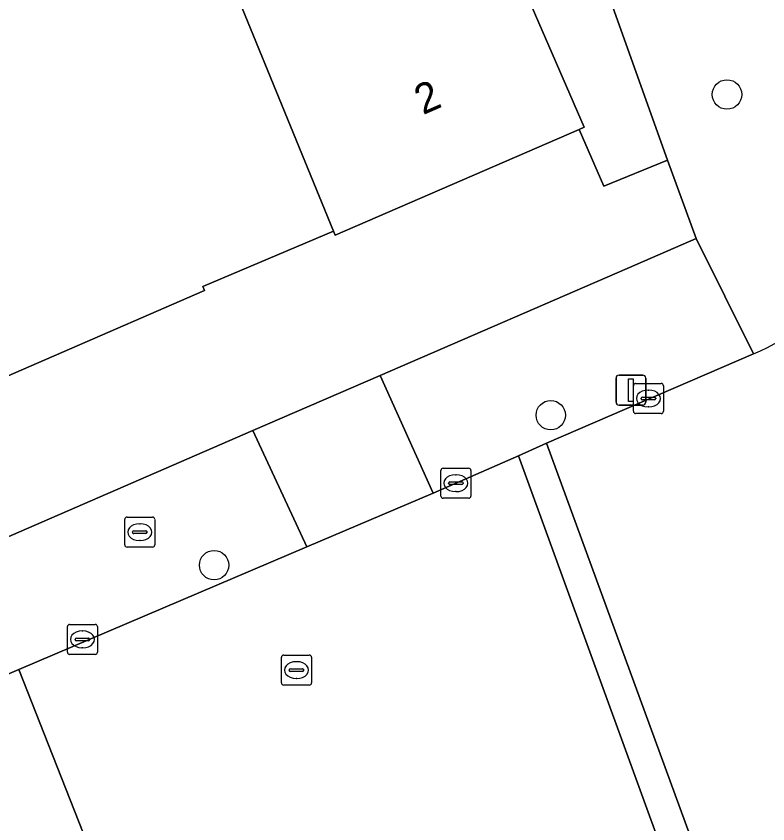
# Model space of a CAD drawing. Extents: x 158086 to 159499, y 382904 to 383981.
# Drawn here: x 158971.99 to 158997, y 383138.6 to 383165.48 of the extents above; entities that cross this region are included whole.
import ezdxf

# ---------------------------------------------------------------- set-up
doc = ezdxf.new("R2010")
doc.units = 0
for name, color, linetype in [('IMGEO_Boom', 7, 'Continuous'), ('IMGEO_Brandkraan', 7, 'Continuous'), ('IMGEO_Grasland_overig', 7, 'Continuous'), ('IMGEO_Kolk', 7, 'Continuous'), ('IMGEO_Lichtmast', 7, 'Continuous'), ('IMGEO_Pand', 7, 'Continuous'), ('IMGEO_Pand_nummerreeks', 7, 'Continuous'), ('IMGEO_Parkeervlak_open', 7, 'Continuous'), ('IMGEO_Rijbaan_lokaal_open', 7, 'Continuous'), ('IMGEO_Rioolput', 7, 'Continuous'), ('IMGEO_Voetpad_open', 7, 'Continuous')]:
    doc.layers.add(name, color=color, linetype=linetype)

msp = doc.modelspace()

# ---------------------------------------------------------------- linework, layer by layer
at = {"layer": 'IMGEO_Boom'}
for centre in [(158995.644, 383162.871), (158989.779, 383152.2), (158978.576, 383147.21)]:
    msp.add_circle(centre, 0.489, dxfattribs=at)
at = {"layer": 'IMGEO_Brandkraan'}
for p, q in [((158975.604, 383147.883), (158975.604, 383148.735)), ((158975.679, 383148.809), (158976.531, 383148.809)), ((158976.605, 383148.735), (158976.605, 383147.883)), ((158976.092, 383148.589), (158976.117, 383148.589)), ((158975.863, 383148.303), (158975.863, 383148.315)), ((158976.301, 383148.266), (158975.903, 383148.266)), ((158975.906, 383148.352), (158976.304, 383148.352)), ((158976.347, 383148.315), (158976.347, 383148.303)), ((158976.115, 383148.029), (158976.09, 383148.029)), ((158976.531, 383147.809), (158975.679, 383147.809))]:
    msp.add_line(p, q, dxfattribs=at)
for points in [[(158975.604, 383147.883), (158975.604, 383148.735)], [(158975.679, 383148.809), (158976.531, 383148.809)], [(158976.605, 383148.735), (158976.605, 383147.883)], [(158976.531, 383147.809), (158975.679, 383147.809)]]:
    msp.add_lwpolyline(points, dxfattribs=at)
for centre, radius, start, end in [((158975.681, 383148.733), 0.0765, 91.552, 178.448), ((158975.681, 383148.733), 0.0765, 91.552, 178.448), ((158976.529, 383148.733), 0.0765, 1.552, 88.448), ((158976.529, 383148.733), 0.0765, 1.552, 88.448), ((158975.903, 383148.312), 0.0403, 85.8775, 175.7526), ((158975.9, 383148.302), 0.0366, 178.938, 274.7102), ((158976.304, 383148.309), 0.043, 264.8664, 352.4533), ((158976.308, 383148.314), 0.0386, 1.7309, 96.639), ((158975.681, 383147.885), 0.0765, 181.552, 268.448), ((158975.681, 383147.885), 0.0765, 181.552, 268.448), ((158976.529, 383147.885), 0.0765, 271.552, 358.448), ((158976.529, 383147.885), 0.0765, 271.552, 358.448)]:
    msp.add_arc(centre, radius, start, end, dxfattribs=at)
for centre, major_axis, ratio, start_param, end_param in [((158976.091, 383148.309), (-0.387, 0.002), 0.722429, 4.712389, 7.853982), ((158976.116, 383148.309), (-0.39, 0.002), 0.717154, 1.570796, 4.712389)]:
    msp.add_ellipse(centre, major_axis=major_axis, ratio=ratio, start_param=start_param, end_param=end_param, dxfattribs=at)
at = {"layer": 'IMGEO_Grasland_overig'}
msp.add_lwpolyline([(158993.666, 383160.69), (158989.524, 383172.274), (158989.12, 383172.368), (158987.27, 383171.548), (158988.842, 383167.943), (158988.318, 383167.716), (158990.892, 383161.779), (158990.729, 383161.708), (158991.541, 383159.821)], close=True, dxfattribs=at)
at = {"layer": 'IMGEO_Kolk'}
for p, q in [((158992.53, 383152.33), (158992.53, 383153.182)), ((158992.605, 383153.256), (158993.457, 383153.256)), ((158993.018, 383153.036), (158993.043, 383153.036)), ((158993.531, 383153.182), (158993.531, 383152.33)), ((158992.789, 383152.75), (158992.789, 383152.762)), ((158992.832, 383152.799), (158993.23, 383152.799)), ((158993.273, 383152.762), (158993.273, 383152.75)), ((158993.227, 383152.713), (158992.829, 383152.713)), ((158993.041, 383152.476), (158993.016, 383152.476)), ((158993.457, 383152.256), (158992.605, 383152.256)), ((158986.121, 383149.511), (158986.121, 383150.363)), ((158986.196, 383150.437), (158987.048, 383150.437)), ((158987.122, 383150.363), (158987.122, 383149.511)), ((158986.609, 383150.217), (158986.634, 383150.217)), ((158986.38, 383149.931), (158986.38, 383149.943)), ((158986.818, 383149.894), (158986.42, 383149.894)), ((158986.423, 383149.98), (158986.821, 383149.98)), ((158986.864, 383149.943), (158986.864, 383149.931)), ((158986.632, 383149.657), (158986.607, 383149.657)), ((158987.048, 383149.437), (158986.196, 383149.437)), ((158973.77, 383145.24), (158974.622, 383145.24)), ((158973.695, 383144.314), (158973.695, 383145.166)), ((158974.183, 383145.02), (158974.208, 383145.02)), ((158974.696, 383145.166), (158974.696, 383144.314)), ((158973.954, 383144.734), (158973.954, 383144.746)), ((158974.392, 383144.697), (158973.994, 383144.697)), ((158973.997, 383144.783), (158974.395, 383144.783)), ((158974.438, 383144.746), (158974.438, 383144.734)), ((158974.206, 383144.46), (158974.181, 383144.46)), ((158974.622, 383144.24), (158973.77, 383144.24))]:
    msp.add_line(p, q, dxfattribs=at)
for points in [[(158992.53, 383152.33), (158992.53, 383153.182)], [(158992.605, 383153.256), (158993.457, 383153.256)], [(158993.531, 383153.182), (158993.531, 383152.33)], [(158993.457, 383152.256), (158992.605, 383152.256)], [(158986.121, 383149.511), (158986.121, 383150.363)], [(158986.196, 383150.437), (158987.048, 383150.437)], [(158987.122, 383150.363), (158987.122, 383149.511)], [(158987.048, 383149.437), (158986.196, 383149.437)], [(158973.77, 383145.24), (158974.622, 383145.24)], [(158973.695, 383144.314), (158973.695, 383145.166)], [(158974.696, 383145.166), (158974.696, 383144.314)], [(158974.622, 383144.24), (158973.77, 383144.24)]]:
    msp.add_lwpolyline(points, dxfattribs=at)
for centre, radius, start, end in [((158992.607, 383153.18), 0.0765, 91.552, 178.448), ((158992.607, 383153.18), 0.0765, 91.552, 178.448), ((158993.455, 383153.18), 0.0765, 1.552, 88.448), ((158993.455, 383153.18), 0.0765, 1.552, 88.448), ((158992.829, 383152.759), 0.0403, 85.8775, 175.7526), ((158992.826, 383152.749), 0.0366, 178.938, 274.7102), ((158993.23, 383152.756), 0.043, 264.8664, 352.4533), ((158993.234, 383152.761), 0.0386, 1.7309, 96.639), ((158992.607, 383152.332), 0.0765, 181.552, 268.448), ((158992.607, 383152.332), 0.0765, 181.552, 268.448), ((158993.455, 383152.332), 0.0765, 271.552, 358.448), ((158993.455, 383152.332), 0.0765, 271.552, 358.448), ((158986.198, 383150.361), 0.0765, 91.552, 178.448), ((158986.198, 383150.361), 0.0765, 91.552, 178.448), ((158987.046, 383150.361), 0.0765, 1.552, 88.448), ((158987.046, 383150.361), 0.0765, 1.552, 88.448), ((158986.42, 383149.94), 0.0403, 85.8775, 175.7526), ((158986.417, 383149.93), 0.0366, 178.938, 274.7102), ((158986.821, 383149.937), 0.043, 264.8664, 352.4533), ((158986.825, 383149.942), 0.0386, 1.7309, 96.639), ((158986.198, 383149.513), 0.0765, 181.552, 268.448), ((158986.198, 383149.513), 0.0765, 181.552, 268.448), ((158987.046, 383149.513), 0.0765, 271.552, 358.448), ((158987.046, 383149.513), 0.0765, 271.552, 358.448), ((158973.772, 383145.164), 0.0765, 91.552, 178.448), ((158973.772, 383145.164), 0.0765, 91.552, 178.448), ((158974.62, 383145.164), 0.0765, 1.552, 88.448), ((158974.62, 383145.164), 0.0765, 1.552, 88.448), ((158973.994, 383144.743), 0.0403, 85.8775, 175.7526), ((158973.991, 383144.733), 0.0366, 178.938, 274.7102), ((158974.395, 383144.74), 0.043, 264.8664, 352.4533), ((158974.399, 383144.745), 0.0386, 1.7309, 96.639), ((158973.772, 383144.316), 0.0765, 181.552, 268.448), ((158973.772, 383144.316), 0.0765, 181.552, 268.448), ((158974.62, 383144.316), 0.0765, 271.552, 358.448), ((158974.62, 383144.316), 0.0765, 271.552, 358.448)]:
    msp.add_arc(centre, radius, start, end, dxfattribs=at)
for centre, major_axis, ratio, start_param, end_param in [((158993.017, 383152.756), (-0.387, 0.002), 0.722429, 4.712389, 7.853982), ((158993.042, 383152.756), (-0.39, 0.002), 0.717154, 1.570796, 4.712389), ((158986.608, 383149.937), (-0.387, 0.002), 0.722429, 4.712389, 7.853982), ((158986.633, 383149.937), (-0.39, 0.002), 0.717154, 1.570796, 4.712389), ((158974.182, 383144.74), (-0.387, 0.002), 0.722429, 4.712389, 7.853982), ((158974.207, 383144.74), (-0.39, 0.002), 0.717154, 1.570796, 4.712389)]:
    msp.add_ellipse(centre, major_axis=major_axis, ratio=ratio, start_param=start_param, end_param=end_param, dxfattribs=at)
at = {"layer": 'IMGEO_Lichtmast'}
for p, q in [((158991.951, 383152.634), (158991.951, 383153.434)), ((158991.951, 383153.434), (158991.951, 383152.634)), ((158992.051, 383153.534), (158992.841, 383153.534)), ((158992.841, 383153.534), (158992.051, 383153.534)), ((158992.941, 383153.434), (158992.941, 383152.634)), ((158992.941, 383152.634), (158992.941, 383153.434)), ((158992.841, 383152.534), (158992.051, 383152.534)), ((158992.051, 383152.534), (158992.841, 383152.534))]:
    msp.add_line(p, q, dxfattribs=at)
msp.add_lwpolyline([(158992.371, 383153.409), (158992.521, 383153.409), (158992.521, 383152.659), (158992.371, 383152.659), (158992.371, 383153.409)], dxfattribs=at)
for centre, start, end in [((158992.051, 383153.434), 90, 180), ((158992.051, 383153.434), 90, 180), ((158992.841, 383153.434), 0, 90), ((158992.841, 383153.434), 360, 90), ((158992.051, 383152.634), 180, 270), ((158992.051, 383152.634), 180, 270), ((158992.841, 383152.634), 270, 0), ((158992.841, 383152.634), 270, 0)]:
    msp.add_arc(centre, 0.1, start, end, dxfattribs=at)
at = {"layer": 'IMGEO_Pand'}
for points in [[(158988.318, 383167.716), (158988.842, 383167.943), (158987.27, 383171.548), (158986.545, 383173.21), (158977.877, 383169.742), (158982.553, 383158.326), (158982.61, 383158.187), (158990.729, 383161.708), (158990.892, 383161.779)], [(158982.553, 383158.326), (158977.877, 383169.742), (158958.165, 383161.234), (158958.052, 383161.185), (158958.212, 383160.752), (158959.674, 383157.403), (158962.928, 383149.701), (158963.169, 383149.806), (158968.243, 383152.006), (158978.258, 383156.349), (158978.198, 383156.487)]]:
    msp.add_lwpolyline(points, close=True, dxfattribs=at)
at = {"layer": 'IMGEO_Parkeervlak_open'}
msp.add_lwpolyline([(158979.866, 383151.686), (158984.101, 383153.521), (158992.656, 383157.23), (158994.618, 383158.08), (158993.666, 383160.69), (158991.541, 383159.821), (158990.729, 383161.708), (158982.61, 383158.187), (158982.553, 383158.326), (158978.198, 383156.487), (158978.258, 383156.349), (158968.243, 383152.006), (158963.169, 383149.806), (158962.928, 383149.701), (158962.591, 383149.555), (158945.494, 383142.325), (158945.35, 383142.657), (158945.105, 383142.551), (158947.27, 383137.556), (158954.808, 383140.824), (158965.125, 383145.296), (158970.2, 383147.496)], close=True, dxfattribs=at)
at = {"layer": 'IMGEO_Rijbaan_lokaal_open'}
for points in [[(158996.528, 383154.237), (158989.636, 383151.273), (158994.755, 383137.296), (158995.795, 383137.682)], [(158988.706, 383150.846), (158985.868, 383149.608), (158981.658, 383147.817), (158972.076, 383143.74), (158975.064, 383136.167)], [(158982.077, 383133.078), (158991.322, 383136.048), (158991.444, 383136.082), (158993.763, 383136.947), (158988.706, 383150.846)], [(158889.932, 383099.442), (158919.966, 383112.427), (158936.388, 383119.543), (158942.408, 383122.151), (158948.459, 383124.786), (158969.499, 383133.933), (158972.498, 383135.073), (158975.064, 383136.167), (158972.076, 383143.74), (158961.828, 383139.38), (158956.401, 383137.015), (158949.067, 383133.818), (158942.083, 383130.86), (158934.182, 383127.503), (158934.047, 383127.444), (158928.996, 383125.239), (158919.287, 383121), (158906.765, 383115.503), (158901.627, 383113.355), (158890.378, 383108.368)]]:
    msp.add_lwpolyline(points, dxfattribs=at)
msp.add_lwpolyline([(158993.763, 383136.947), (158994.755, 383137.296), (158989.636, 383151.273), (158988.706, 383150.846)], close=True, dxfattribs=at)
msp.add_arc((158994.283, 383159.729), 5.933, 292.2308, 8.9588, dxfattribs=at)
at = {"layer": 'IMGEO_Rioolput'}
for p, q in [((158980.818, 383143.293), (158980.818, 383144.145)), ((158980.893, 383144.219), (158981.745, 383144.219)), ((158981.819, 383144.145), (158981.819, 383143.293)), ((158981.306, 383143.999), (158981.331, 383143.999)), ((158981.077, 383143.713), (158981.077, 383143.725)), ((158981.515, 383143.676), (158981.117, 383143.676)), ((158981.12, 383143.762), (158981.518, 383143.762)), ((158981.561, 383143.725), (158981.561, 383143.713)), ((158981.329, 383143.439), (158981.304, 383143.439)), ((158981.745, 383143.219), (158980.893, 383143.219))]:
    msp.add_line(p, q, dxfattribs=at)
for points in [[(158980.818, 383143.293), (158980.818, 383144.145)], [(158980.893, 383144.219), (158981.745, 383144.219)], [(158981.819, 383144.145), (158981.819, 383143.293)], [(158981.745, 383143.219), (158980.893, 383143.219)]]:
    msp.add_lwpolyline(points, dxfattribs=at)
for centre, radius, start, end in [((158980.895, 383144.143), 0.0765, 91.552, 178.448), ((158980.895, 383144.143), 0.0765, 91.552, 178.448), ((158981.743, 383144.143), 0.0765, 1.552, 88.448), ((158981.743, 383144.143), 0.0765, 1.552, 88.448), ((158981.117, 383143.722), 0.0403, 85.8775, 175.7526), ((158981.114, 383143.712), 0.0366, 178.938, 274.7102), ((158981.518, 383143.719), 0.043, 264.8664, 352.4533), ((158981.522, 383143.724), 0.0386, 1.7309, 96.639), ((158980.895, 383143.295), 0.0765, 181.552, 268.448), ((158980.895, 383143.295), 0.0765, 181.552, 268.448), ((158981.743, 383143.295), 0.0765, 271.552, 358.448), ((158981.743, 383143.295), 0.0765, 271.552, 358.448)]:
    msp.add_arc(centre, radius, start, end, dxfattribs=at)
for centre, major_axis, ratio, start_param, end_param in [((158981.305, 383143.719), (-0.387, 0.002), 0.722429, 4.712389, 7.853982), ((158981.33, 383143.719), (-0.39, 0.002), 0.717154, 1.570796, 4.712389)]:
    msp.add_ellipse(centre, major_axis=major_axis, ratio=ratio, start_param=start_param, end_param=end_param, dxfattribs=at)
at = {"layer": 'IMGEO_Voetpad_open'}
msp.add_lwpolyline([(158994.785, 383166.767), (158994.675, 383167.001), (158992.301, 383173.529), (158989.457, 383172.457), (158989.524, 383172.274), (158993.666, 383160.69), (158994.618, 383158.08), (158996.528, 383154.237)], dxfattribs=at)
for points in [[(158994.618, 383158.08), (158992.656, 383157.23), (158984.101, 383153.521), (158985.868, 383149.608), (158988.706, 383150.846), (158989.636, 383151.273), (158996.528, 383154.237)], [(158985.868, 383149.608), (158984.101, 383153.521), (158979.866, 383151.686), (158981.658, 383147.817)], [(158981.658, 383147.817), (158979.866, 383151.686), (158970.2, 383147.496), (158965.125, 383145.296), (158954.808, 383140.824), (158956.401, 383137.015), (158961.828, 383139.38), (158972.076, 383143.74)]]:
    msp.add_lwpolyline(points, close=True, dxfattribs=at)
msp.add_arc((158994.283, 383159.729), 5.933, 292.2308, 8.9588, dxfattribs=at)

# ---------------------------------------------------------------- texts
at = {"layer": 'IMGEO_Pand_nummerreeks'}
msp.add_text('2', height=1, rotation=23.6574, dxfattribs=at).set_placement((158985.526, 383162.18))

doc.saveas('drawing.dxf')
